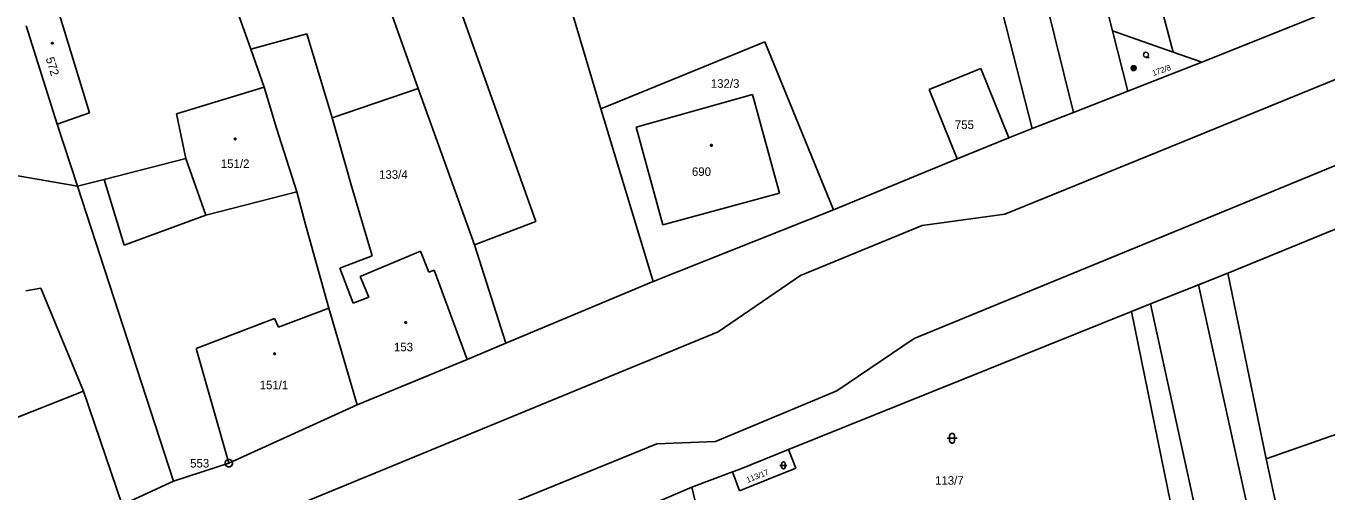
# Model space of a CAD drawing. Extents: x -757994 to -755874, y -1047691 to -1046119.
# Drawn here: x -756509.7 to -756380.5, y -1046794.3 to -1046748.1 of the extents above; entities that cross this region are included whole.
import ezdxf

# ---------------------------------------------------------------- set-up
doc = ezdxf.new("R2010")
doc.units = 0
doc.layers.add('katastrální mapa', color=7, linetype='Continuous')

msp = doc.modelspace()

# ---------------------------------------------------------------- linework, layer by layer
at = {"layer": 'katastrální mapa'}
for p, q in [((-756409.77, -1046758.27), (-756431.27, -1046673.98)), ((-756487.39, -1046750.38), (-756505.16, -1046700.04)), ((-756417.94, -1046707.22), (-756405.66, -1046756.66)), ((-756452.63, -1046756.32), (-756465.87, -1046711.4)), ((-756476.53, -1046718.48), (-756459.06, -1046767.51)), ((-756470.78, -1046754.28), (-756482.64, -1046720.66)), ((-756396.18, -1046760.15), (-756307.54, -1046723.85)), ((-756401.17, -1046730.29), (-756395.75, -1046750.68)), ((-756406.18, -1046731.2), (-756401.78, -1046748.56)), ((-756391.74, -1046766.92), (-756311.94, -1046734.1)), ((-756506.39, -1046746.95), (-756503.43, -1046756.7)), ((-756392.92, -1046751.67), (-756381.72, -1046747.21)), ((-756509.7, -1046748.06), (-756506.62, -1046757.83)), ((-756481.82, -1046748.85), (-756487.39, -1046750.38)), ((-756479.3, -1046757.21), (-756481.82, -1046748.85)), ((-756401.78, -1046748.56), (-756395.75, -1046750.68)), ((-756401.78, -1046748.56), (-756400.26, -1046754.55)), ((-756487.39, -1046750.38), (-756486.06, -1046754.16)), ((-756452.63, -1046756.32), (-756436.33, -1046749.66)), ((-756436.33, -1046749.66), (-756429.5, -1046766.34)), ((-756392.92, -1046751.67), (-756400.26, -1046754.55)), ((-756395.75, -1046750.68), (-756392.92, -1046751.67)), ((-756414.88, -1046752.31), (-756420, -1046754.38)), ((-756412.09, -1046759.21), (-756414.88, -1046752.31)), ((-756486.06, -1046754.16), (-756494.78, -1046756.81)), ((-756484.83, -1046758.23), (-756486.06, -1046754.16)), ((-756479.3, -1046757.21), (-756470.78, -1046754.28)), ((-756465.17, -1046769.82), (-756470.78, -1046754.28)), ((-756420, -1046754.38), (-756417.22, -1046761.28)), ((-756449.12, -1046758.13), (-756437.56, -1046754.87)), ((-756437.56, -1046754.87), (-756434.88, -1046764.69)), ((-756400.26, -1046754.55), (-756405.66, -1046756.66)), ((-756503.43, -1046756.7), (-756506.62, -1046757.83)), ((-756494.78, -1046756.81), (-756493.85, -1046761.26)), ((-756447.41, -1046773.48), (-756452.63, -1046756.32)), ((-756405.66, -1046756.66), (-756409.77, -1046758.27)), ((-756506.62, -1046757.83), (-756504.61, -1046764.01)), ((-756482.83, -1046764.55), (-756484.83, -1046758.23)), ((-756477.35, -1046764.1), (-756479.3, -1046757.21)), ((-756446.46, -1046767.85), (-756449.12, -1046758.13)), ((-756412.09, -1046759.21), (-756417.22, -1046761.28)), ((-756409.77, -1046758.27), (-756412.09, -1046759.21)), ((-756412.47, -1046766.8), (-756396.18, -1046760.15)), ((-756515.58, -1046762.08), (-756504.61, -1046764.01)), ((-756493.85, -1046761.26), (-756501.95, -1046763.33)), ((-756491.87, -1046766.9), (-756493.85, -1046761.26)), ((-756417.22, -1046761.28), (-756429.5, -1046766.34)), ((-756501.95, -1046763.33), (-756504.61, -1046764.01)), ((-756501.95, -1046763.33), (-756499.96, -1046769.86)), ((-756504.61, -1046764.01), (-756495.08, -1046793.32)), ((-756482.83, -1046764.55), (-756491.87, -1046766.9)), ((-756481.95, -1046767.82), (-756482.83, -1046764.55)), ((-756475.32, -1046770.92), (-756477.35, -1046764.1)), ((-756434.88, -1046764.69), (-756446.46, -1046767.85)), ((-756499.96, -1046769.86), (-756491.87, -1046766.9)), ((-756429.5, -1046766.34), (-756447.41, -1046773.48)), ((-756421.5, -1046779.14), (-756391.74, -1046766.92)), ((-756420.7, -1046767.91), (-756412.47, -1046766.8)), ((-756479.63, -1046776.13), (-756481.95, -1046767.82)), ((-756459.06, -1046767.51), (-756465.17, -1046769.82)), ((-756432.79, -1046772.9), (-756420.7, -1046767.91)), ((-756377.5, -1046767.39), (-756390.34, -1046772.66)), ((-756462.06, -1046779.63), (-756465.17, -1046769.82)), ((-756478.54, -1046772.15), (-756475.32, -1046770.92)), ((-756470.54, -1046770.47), (-756476.53, -1046772.99)), ((-756469.69, -1046772.55), (-756470.54, -1046770.47)), ((-756477.22, -1046775.62), (-756478.54, -1046772.15)), ((-756469.17, -1046772.34), (-756469.69, -1046772.55)), ((-756465.91, -1046781.23), (-756469.17, -1046772.34)), ((-756476.53, -1046772.99), (-756475.68, -1046775.05)), ((-756447.41, -1046773.48), (-756462.06, -1046779.63)), ((-756440.95, -1046778.5), (-756432.79, -1046772.9)), ((-756393.26, -1046773.82), (-756390.34, -1046772.66)), ((-756386.52, -1046791.13), (-756390.34, -1046772.66)), ((-756508.24, -1046774.15), (-756509.74, -1046774.42)), ((-756504.02, -1046784.39), (-756508.24, -1046774.15)), ((-756475.68, -1046775.05), (-756477.22, -1046775.62)), ((-756398, -1046775.71), (-756393.26, -1046773.82)), ((-756393.26, -1046773.82), (-756370.08, -1046878.6)), ((-756479.63, -1046776.13), (-756484.63, -1046778.03)), ((-756476.83, -1046785.75), (-756479.63, -1046776.13)), ((-756399.91, -1046776.47), (-756398, -1046775.71)), ((-756375.61, -1046878.54), (-756398, -1046775.71)), ((-756485.02, -1046777.16), (-756492.82, -1046780.16)), ((-756484.63, -1046778.03), (-756485.02, -1046777.16)), ((-756433.98, -1046790.19), (-756399.91, -1046776.47)), ((-756399.91, -1046776.47), (-756394.6, -1046802.37)), ((-756612.98, -1046849.23), (-756440.95, -1046778.5)), ((-756492.82, -1046780.16), (-756489.57, -1046791.55)), ((-756462.06, -1046779.63), (-756465.91, -1046781.23)), ((-756429.19, -1046784.36), (-756421.5, -1046779.14)), ((-756465.91, -1046781.23), (-756476.83, -1046785.75)), ((-756504.02, -1046784.39), (-756517.62, -1046789.79)), ((-756500.16, -1046795.69), (-756504.02, -1046784.39)), ((-756441.24, -1046789.4), (-756429.19, -1046784.36)), ((-756386.52, -1046791.13), (-756368.21, -1046784.66)), ((-756476.83, -1046785.75), (-756489.57, -1046791.55)), ((-756476.55, -1046801.65), (-756447.06, -1046789.62)), ((-756447.06, -1046789.62), (-756441.24, -1046789.4)), ((-756438.87, -1046792.16), (-756433.98, -1046790.19)), ((-756433.24, -1046792.05), (-756433.98, -1046790.19)), ((-756489.57, -1046791.55), (-756495.08, -1046793.32)), ((-756489.6, -1046791.55), (-756489.54, -1046791.55)), ((-756379.8, -1046822.39), (-756386.52, -1046791.13)), ((-756443.58, -1046793.92), (-756439.55, -1046792.42)), ((-756439.55, -1046792.42), (-756438.87, -1046792.16)), ((-756439.55, -1046792.42), (-756438.85, -1046794.29)), ((-756438.85, -1046794.29), (-756433.24, -1046792.05)), ((-756495.08, -1046793.32), (-756500.16, -1046795.69)), ((-756449.31, -1046796.37), (-756443.58, -1046793.92)), ((-756443.58, -1046793.92), (-756434.75, -1046831.31))]:
    msp.add_line(p, q, dxfattribs=at)
for points in [[(-756507.11, -1046749.7), (-756507.06, -1046749.71), (-756507.03, -1046749.75), (-756507.02, -1046749.78), (-756507.03, -1046749.83), (-756507.08, -1046749.86), (-756507.11, -1046749.87), (-756507.16, -1046749.85), (-756507.19, -1046749.82), (-756507.2, -1046749.78), (-756507.19, -1046749.74), (-756507.15, -1046749.7)], [(-756488.95, -1046759.23), (-756488.9, -1046759.24), (-756488.88, -1046759.29), (-756488.86, -1046759.32), (-756488.88, -1046759.37), (-756488.92, -1046759.4), (-756488.95, -1046759.41), (-756488.99, -1046759.39), (-756489.02, -1046759.36), (-756489.03, -1046759.32), (-756489.02, -1046759.27), (-756488.98, -1046759.24)], [(-756441.63, -1046759.86), (-756441.58, -1046759.87), (-756441.55, -1046759.91), (-756441.54, -1046759.94), (-756441.55, -1046759.98), (-756441.6, -1046760.02), (-756441.63, -1046760.02), (-756441.68, -1046760.01), (-756441.71, -1046759.98), (-756441.72, -1046759.94), (-756441.71, -1046759.9), (-756441.67, -1046759.86)], [(-756472, -1046777.48), (-756471.95, -1046777.49), (-756471.93, -1046777.53), (-756471.92, -1046777.56), (-756471.93, -1046777.61), (-756471.97, -1046777.64), (-756472, -1046777.65), (-756472.04, -1046777.63), (-756472.08, -1046777.6), (-756472.09, -1046777.56), (-756472.08, -1046777.52), (-756472.03, -1046777.48)], [(-756485.02, -1046780.59), (-756484.97, -1046780.6), (-756484.95, -1046780.64), (-756484.94, -1046780.67), (-756484.95, -1046780.72), (-756484.99, -1046780.75), (-756485.02, -1046780.76), (-756485.07, -1046780.74), (-756485.1, -1046780.71), (-756485.1, -1046780.67), (-756485.1, -1046780.62), (-756485.05, -1046780.59)], [(-756417.98, -1046788.82), (-756417.93, -1046788.67), (-756417.8, -1046788.59), (-756417.65, -1046788.59), (-756417.52, -1046788.67), (-756417.48, -1046788.82), (-756417.48, -1046789.32), (-756417.52, -1046789.47), (-756417.65, -1046789.55), (-756417.8, -1046789.55), (-756417.93, -1046789.47), (-756417.98, -1046789.32)], [(-756489.48, -1046791.19), (-756489.3, -1046791.29), (-756489.21, -1046791.46), (-756489.21, -1046791.65), (-756489.3, -1046791.82), (-756489.48, -1046791.92), (-756489.67, -1046791.92), (-756489.84, -1046791.82), (-756489.93, -1046791.65), (-756489.93, -1046791.46), (-756489.84, -1046791.29), (-756489.67, -1046791.19)], [(-756434.66, -1046791.6), (-756434.62, -1046791.49), (-756434.53, -1046791.43), (-756434.42, -1046791.43), (-756434.34, -1046791.49), (-756434.3, -1046791.6), (-756434.3, -1046791.95), (-756434.34, -1046792.05), (-756434.42, -1046792.11), (-756434.53, -1046792.11), (-756434.62, -1046792.05), (-756434.66, -1046791.95)]]:
    msp.add_lwpolyline(points, close=True, dxfattribs=at)
for points in [[(-756398.47, -1046751.18), (-756398.6, -1046751.15), (-756398.69, -1046751.06), (-756398.72, -1046750.93), (-756398.69, -1046750.81), (-756398.6, -1046750.72), (-756398.47, -1046750.68), (-756398.35, -1046750.72), (-756398.26, -1046750.81), (-756398.23, -1046750.94), (-756398.26, -1046751.06), (-756398.35, -1046751.15), (-756398.48, -1046751.19), (-756398.14, -1046751.19)], [(-756399.76, -1046752.02), (-756399.61, -1046752.02), (-756399.48, -1046752.11), (-756399.43, -1046752.26), (-756399.48, -1046752.4), (-756399.61, -1046752.49), (-756399.76, -1046752.49), (-756399.89, -1046752.4), (-756399.94, -1046752.26), (-756399.89, -1046752.11), (-756399.76, -1046752.02), (-756399.75, -1046752.04), (-756399.63, -1046752.04), (-756399.55, -1046752.08), (-756399.83, -1046752.08), (-756399.87, -1046752.12), (-756399.51, -1046752.12), (-756399.51, -1046752.16), (-756399.87, -1046752.16), (-756399.89, -1046752.2), (-756399.49, -1046752.2), (-756399.47, -1046752.24), (-756399.91, -1046752.24), (-756399.91, -1046752.28), (-756399.47, -1046752.28), (-756399.48, -1046752.32), (-756399.89, -1046752.32), (-756399.89, -1046752.36), (-756399.48, -1046752.36), (-756399.5, -1046752.4), (-756399.86, -1046752.4), (-756399.83, -1046752.44), (-756399.54, -1046752.44), (-756399.6, -1046752.48), (-756399.77, -1046752.48)], [(-756418.23, -1046789.07), (-756417.6, -1046789.07), (-756417.23, -1046789.07)], [(-756434.83, -1046791.77), (-756434.39, -1046791.77), (-756434.13, -1046791.77)]]:
    msp.add_lwpolyline(points, dxfattribs=at)

# ---------------------------------------------------------------- texts
for s, height, rotation, p in [('572', 0.85, 287.5102, (-756507.78, -1046751.31)), ('172/8', 0.57, 18.9076, (-756397.73, -1046753.05)), ('113/17', 0.57, 21.314, (-756438.04, -1046793.51))]:
    msp.add_text(s, height=height, rotation=rotation, dxfattribs=at).set_placement(p)
for s, p in [('132/3', (-756441.7, -1046754.22)), ('755', (-756417.45, -1046758.32)), ('151/2', (-756490.37, -1046762.19)), ('690', (-756443.57, -1046762.98)), ('133/4', (-756474.65, -1046763.27)), ('153', (-756473.17, -1046780.42)), ('151/1', (-756486.51, -1046784.19)), ('553', (-756493.42, -1046791.98)), ('113/7', (-756419.42, -1046793.69))]:
    msp.add_text(s, height=0.85, dxfattribs=at).set_placement(p)

doc.saveas('drawing.dxf')
